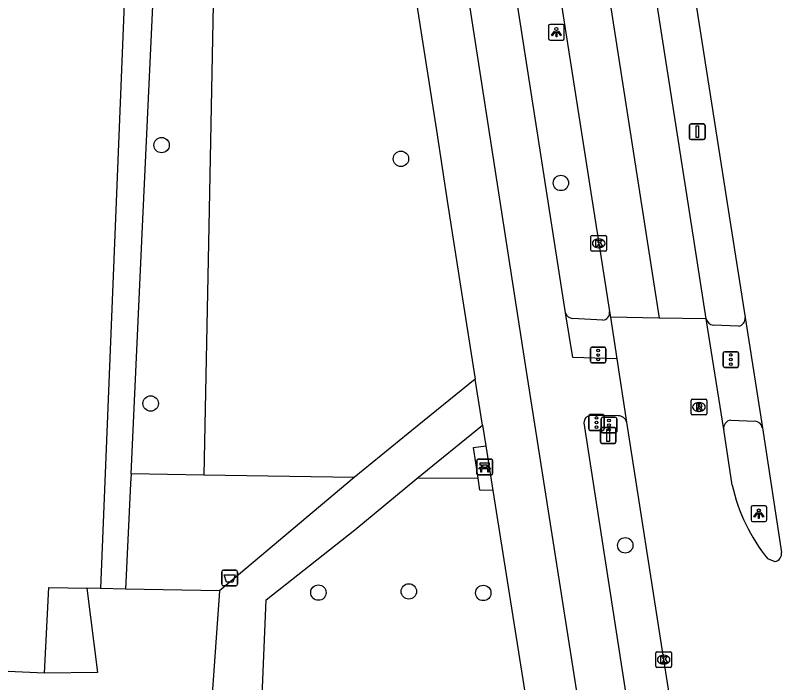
# Model space of a CAD drawing. Extents: x 160077 to 160945, y 386481 to 387498.
# Drawn here: x 160861.22 to 160909.95, y 386720.98 to 386763.42 of the extents above; entities that cross this region are included whole.
import ezdxf

# ---------------------------------------------------------------- set-up
doc = ezdxf.new("R2010")
doc.units = 0
for name, color, linetype in [('IMGEO_Afvalbak', 7, 'Continuous'), ('IMGEO_Bank', 7, 'Continuous'), ('IMGEO_Boom', 7, 'Continuous'), ('IMGEO_Fietspad_gesloten', 7, 'Continuous'), ('IMGEO_Fietspad_open', 7, 'Continuous'), ('IMGEO_Groenvoorziening', 7, 'Continuous'), ('IMGEO_Kolk', 7, 'Continuous'), ('IMGEO_Lichtpunt', 7, 'Continuous'), ('IMGEO_Pand', 7, 'Continuous'), ('IMGEO_Rijbaan_lokaal_gesloten', 7, 'Continuous'), ('IMGEO_Rioolput', 7, 'Continuous'), ('IMGEO_Verkeersbordpaal', 7, 'Continuous'), ('IMGEO_Verkeersregelinstallatiepaal', 7, 'Continuous'), ('IMGEO_Voetpad_open', 7, 'Continuous')]:
    doc.layers.add(name, color=color, linetype=linetype)

msp = doc.modelspace()

# ---------------------------------------------------------------- linework, layer by layer
at = {"layer": 'IMGEO_Afvalbak'}
for p, q in [((160874.349, 386727.233), (160874.349, 386728.033)), ((160874.349, 386728.033), (160874.349, 386727.233)), ((160874.449, 386728.133), (160875.239, 386728.133)), ((160875.239, 386728.133), (160874.449, 386728.133)), ((160875.339, 386728.033), (160875.339, 386727.233)), ((160875.339, 386727.233), (160875.339, 386728.033)), ((160875.239, 386727.133), (160874.449, 386727.133)), ((160874.449, 386727.133), (160875.239, 386727.133))]:
    msp.add_line(p, q, dxfattribs=at)
msp.add_lwpolyline([(160874.492, 386727.847), (160875.196, 386727.847), (160875.047, 386727.377), (160874.641, 386727.377), (160874.492, 386727.847)], dxfattribs=at)
for centre, start, end in [((160874.449, 386728.033), 90, 180), ((160874.449, 386728.033), 90, 180), ((160875.239, 386728.033), 0, 90), ((160875.239, 386728.033), 360, 90), ((160874.449, 386727.233), 180, 270), ((160874.449, 386727.233), 180, 270), ((160875.239, 386727.233), 270, 0), ((160875.239, 386727.233), 270, 0)]:
    msp.add_arc(centre, 0.1, start, end, dxfattribs=at)
at = {"layer": 'IMGEO_Bank'}
for p, q in [((160890.565, 386734.263), (160890.565, 386735.104)), ((160890.565, 386735.104), (160890.565, 386734.263)), ((160890.64, 386735.188), (160891.481, 386735.188)), ((160891.481, 386735.188), (160890.64, 386735.188)), ((160891.565, 386735.113), (160891.565, 386734.272)), ((160891.565, 386734.272), (160891.565, 386735.113)), ((160891.262, 386734.586), (160890.869, 386734.586)), ((160890.874, 386734.694), (160890.874, 386734.8)), ((160890.918, 386734.8), (160890.918, 386734.694)), ((160891.206, 386734.806), (160890.924, 386734.806)), ((160890.924, 386734.688), (160891.206, 386734.688)), ((160891.212, 386734.694), (160891.212, 386734.8)), ((160891.256, 386734.8), (160891.256, 386734.694)), ((160891.49, 386734.188), (160890.649, 386734.188)), ((160890.649, 386734.188), (160891.49, 386734.188))]:
    msp.add_line(p, q, dxfattribs=at)
for points in [[(160890.812, 386734.586), (160890.67, 386734.586), (160890.782, 386734.688), (160890.868, 386734.688)], [(160890.868, 386734.806), (160890.782, 386734.806), (160890.782, 386734.967), (160891.345, 386734.967), (160891.345, 386734.806), (160891.262, 386734.806)], [(160890.862, 386734.579), (160890.862, 386734.372), (160890.819, 386734.372), (160890.819, 386734.579)], [(160891.262, 386734.688), (160891.345, 386734.688), (160891.457, 386734.586), (160891.318, 386734.586)], [(160891.312, 386734.579), (160891.312, 386734.372), (160891.268, 386734.372), (160891.268, 386734.579)]]:
    msp.add_lwpolyline(points, dxfattribs=at)
for centre, radius, start, end in [((160890.643, 386735.11), 0.0779, 92.4484, 184.2845), ((160890.643, 386735.11), 0.0779, 92.4484, 184.2845), ((160891.487, 386735.11), 0.0779, 2.4484, 94.2845), ((160891.487, 386735.11), 0.0779, 2.4484, 94.2845), ((160890.812, 386734.579), 0.00671, 2.8957, 87.1043), ((160890.869, 386734.579), 0.00671, 92.8957, 177.1043), ((160890.867, 386734.799), 0.00671, 2.8957, 87.1043), ((160890.867, 386734.695), 0.00671, 272.8957, 357.1043), ((160890.924, 386734.799), 0.00671, 92.8957, 177.1043), ((160890.924, 386734.695), 0.00671, 182.8957, 267.1043), ((160891.206, 386734.799), 0.00671, 2.8957, 87.1043), ((160891.206, 386734.695), 0.00671, 272.8957, 357.1043), ((160891.263, 386734.799), 0.00671, 92.8957, 177.1043), ((160891.263, 386734.695), 0.00671, 182.8957, 267.1043), ((160891.261, 386734.579), 0.00671, 2.8957, 87.1043), ((160891.318, 386734.579), 0.00671, 92.8957, 177.1043), ((160890.643, 386734.266), 0.0779, 182.4484, 274.2845), ((160890.643, 386734.266), 0.0779, 182.4484, 274.2845), ((160891.487, 386734.266), 0.0779, 272.4484, 4.2845), ((160891.487, 386734.266), 0.0779, 272.4484, 4.2845)]:
    msp.add_arc(centre, radius, start, end, dxfattribs=at)
at = {"layer": 'IMGEO_Boom'}
for centre in [(160870.518, 386755.165), (160885.738, 386754.294), (160895.908, 386752.758), (160869.822, 386738.734), (160900, 386729.712), (160886.238, 386726.782), (160880.487, 386726.705), (160890.973, 386726.683)]:
    msp.add_circle(centre, 0.489, dxfattribs=at)
at = {"layer": 'IMGEO_Fietspad_gesloten'}
for points in [[(160874.337, 386865.738), (160875.587, 386857.71), (160893.595, 386741.462), (160905.557, 386665.372)], [(160896.196, 386744.497), (160887.606, 386799.639), (160878.692, 386857.53), (160878.676, 386857.643)], [(160899.474, 386741.567), (160896.656, 386741.665), (160896.196, 386744.497)], [(160899.542, 386737.945), (160897.825, 386737.976)], [(160897.369, 386737.508), (160904.547, 386691.056), (160907.917, 386669.794)]]:
    msp.add_lwpolyline(points, dxfattribs=at)
for centre, radius, start, end in [((160897.839, 386737.507), 0.47, 91.67, 179.8181), ((160899.578, 386737.429), 0.517, 12.3703, 93.9917)]:
    msp.add_arc(centre, radius, start, end, dxfattribs=at)
at = {"layer": 'IMGEO_Fietspad_open'}
for points in [[(160907.208, 386743.653), (160905.604, 386743.719)], [(160906.708, 386737.674), (160908.25, 386737.611)]]:
    msp.add_lwpolyline(points, dxfattribs=at)
for centre, radius, start, end in [((160905.625, 386744.205), 0.487, 190.5542, 267.4835), ((160907.118, 386744.15), 0.505, 280.2695, 7.1784), ((160906.784, 386737.148), 0.531, 98.2269, 188.1248), ((160908.211, 386737.101), 0.511, 9.3294, 85.672)]:
    msp.add_arc(centre, radius, start, end, dxfattribs=at)
at = {"layer": 'IMGEO_Groenvoorziening'}
for points in [[(160868.573, 386734.251), (160869.309, 386750), (160871.68, 386800.73), (160874.521, 386801.077), (160873.514, 386750), (160873.202, 386734.169)], [(160868.573, 386734.251), (160868.545, 386733.652), (160868.231, 386726.932)], [(160873.202, 386734.169), (160868.573, 386734.251)], [(160882.773, 386734.019), (160873.202, 386734.169)], [(160890.64, 386733.99), (160886.745, 386733.956)]]:
    msp.add_lwpolyline(points, dxfattribs=at)
at = {"layer": 'IMGEO_Kolk'}
for p, q in [((160897.812, 386748.495), (160897.812, 386749.347)), ((160897.887, 386749.421), (160898.739, 386749.421)), ((160898.3, 386749.201), (160898.325, 386749.201)), ((160898.813, 386749.347), (160898.813, 386748.495)), ((160898.739, 386748.421), (160897.887, 386748.421)), ((160898.323, 386748.641), (160898.298, 386748.641)), ((160901.94, 386722.02), (160901.94, 386722.872)), ((160902.015, 386722.946), (160902.867, 386722.946)), ((160902.941, 386722.872), (160902.941, 386722.02)), ((160902.428, 386722.726), (160902.453, 386722.726)), ((160902.867, 386721.946), (160902.015, 386721.946)), ((160902.451, 386722.166), (160902.426, 386722.166))]:
    msp.add_line(p, q, dxfattribs=at)
for points in [[(160897.812, 386748.495), (160897.812, 386749.347)], [(160897.887, 386749.421), (160898.739, 386749.421)], [(160898.813, 386749.347), (160898.813, 386748.495)], [(160898.133, 386749.121), (160898.256, 386749.121), (160898.256, 386748.97), (160898.386, 386749.121), (160898.55, 386749.121), (160898.404, 386748.97), (160898.557, 386748.721), (160898.405, 386748.721), (160898.32, 386748.885), (160898.256, 386748.818), (160898.256, 386748.721), (160898.133, 386748.721), (160898.133, 386749.121)], [(160898.739, 386748.421), (160897.887, 386748.421)], [(160901.94, 386722.02), (160901.94, 386722.872)], [(160902.015, 386722.946), (160902.867, 386722.946)], [(160902.941, 386722.872), (160902.941, 386722.02)], [(160902.261, 386722.646), (160902.384, 386722.646), (160902.384, 386722.495), (160902.514, 386722.646), (160902.678, 386722.646), (160902.532, 386722.495), (160902.685, 386722.246), (160902.533, 386722.246), (160902.448, 386722.41), (160902.384, 386722.343), (160902.384, 386722.246), (160902.261, 386722.246), (160902.261, 386722.646)], [(160902.867, 386721.946), (160902.015, 386721.946)]]:
    msp.add_lwpolyline(points, dxfattribs=at)
for centre, start, end in [((160897.889, 386749.345), 91.552, 178.448), ((160897.889, 386749.345), 91.552, 178.448), ((160898.737, 386749.345), 1.552, 88.448), ((160898.737, 386749.345), 1.552, 88.448), ((160897.889, 386748.497), 181.552, 268.448), ((160897.889, 386748.497), 181.552, 268.448), ((160898.737, 386748.497), 271.552, 358.448), ((160898.737, 386748.497), 271.552, 358.448), ((160902.017, 386722.87), 91.552, 178.448), ((160902.017, 386722.87), 91.552, 178.448), ((160902.865, 386722.87), 1.552, 88.448), ((160902.865, 386722.87), 1.552, 88.448), ((160902.017, 386722.022), 181.552, 268.448), ((160902.017, 386722.022), 181.552, 268.448), ((160902.865, 386722.022), 271.552, 358.448), ((160902.865, 386722.022), 271.552, 358.448)]:
    msp.add_arc(centre, 0.0765, start, end, dxfattribs=at)
for centre, major_axis, ratio, start_param, end_param in [((160898.299, 386748.921), (-0.387, 0.002), 0.722429, 4.712389, 7.853982), ((160898.324, 386748.921), (-0.39, 0.002), 0.717154, 1.570796, 4.712389), ((160902.427, 386722.446), (-0.387, 0.002), 0.722429, 4.712389, 7.853982), ((160902.452, 386722.446), (-0.39, 0.002), 0.717154, 1.570796, 4.712389)]:
    msp.add_ellipse(centre, major_axis=major_axis, ratio=ratio, start_param=start_param, end_param=end_param, dxfattribs=at)
at = {"layer": 'IMGEO_Lichtpunt'}
for p, q in [((160896.024, 386762.847), (160895.216, 386762.847)), ((160896.024, 386762.847), (160895.216, 386762.847)), ((160895.122, 386762.752), (160895.122, 386761.945)), ((160895.122, 386762.752), (160895.122, 386761.945)), ((160896.118, 386761.945), (160896.118, 386762.752)), ((160896.118, 386761.945), (160896.118, 386762.752)), ((160895.216, 386761.851), (160896.024, 386761.851)), ((160895.216, 386761.851), (160896.024, 386761.851)), ((160907.997, 386732.134), (160907.997, 386731.327)), ((160907.997, 386732.134), (160907.997, 386731.327)), ((160908.899, 386732.229), (160908.091, 386732.229)), ((160908.899, 386732.229), (160908.091, 386732.229)), ((160908.993, 386731.327), (160908.993, 386732.134)), ((160908.993, 386731.327), (160908.993, 386732.134)), ((160908.091, 386731.233), (160908.899, 386731.233)), ((160908.091, 386731.233), (160908.899, 386731.233))]:
    msp.add_line(p, q, dxfattribs=at)
for points in [[(160895.496, 386762.416), (160895.535, 386762.388), (160895.347, 386762.126), (160895.309, 386762.153), (160895.496, 386762.416)], [(160895.598, 386762.368), (160895.645, 386762.368), (160895.645, 386762.046), (160895.598, 386762.046), (160895.598, 386762.368)], [(160895.708, 386762.388), (160895.746, 386762.415), (160895.933, 386762.153), (160895.894, 386762.125), (160895.708, 386762.388)], [(160908.371, 386731.798), (160908.41, 386731.77), (160908.222, 386731.508), (160908.184, 386731.535), (160908.371, 386731.798)], [(160908.473, 386731.75), (160908.52, 386731.75), (160908.52, 386731.428), (160908.473, 386731.428), (160908.473, 386731.75)], [(160908.583, 386731.77), (160908.621, 386731.797), (160908.808, 386731.535), (160908.769, 386731.507), (160908.583, 386731.77)]]:
    msp.add_lwpolyline(points, dxfattribs=at)
for centre in [(160895.621, 386762.55), (160908.496, 386731.932)]:
    msp.add_circle(centre, 0.0994, dxfattribs=at)
for centre, start, end in [((160895.216, 386762.752), 90, 180), ((160895.216, 386762.752), 90, 180), ((160896.024, 386762.752), 0, 90), ((160896.024, 386762.752), 0, 90), ((160895.216, 386761.945), 180, 270), ((160895.216, 386761.945), 180, 270), ((160896.024, 386761.945), 270, 0), ((160896.024, 386761.945), 270, 360), ((160908.091, 386732.134), 90, 180), ((160908.091, 386732.134), 90, 180), ((160908.899, 386732.134), 0, 90), ((160908.899, 386732.134), 0, 90), ((160908.091, 386731.327), 180, 270), ((160908.091, 386731.327), 180, 270), ((160908.899, 386731.327), 270, 0), ((160908.899, 386731.327), 270, 360)]:
    msp.add_arc(centre, 0.0946, start, end, dxfattribs=at)
at = {"layer": 'IMGEO_Pand'}
for points in [[(160870.355, 386819.324), (160867.558, 386750), (160866.628, 386726.964)], [(160863.07, 386721.582), (160863.34, 386727.03), (160865.755, 386726.982)], [(160866.628, 386726.964), (160865.755, 386726.982)], [(160863.07, 386721.582), (160854.694, 386721.954)]]:
    msp.add_lwpolyline(points, dxfattribs=at)
at = {"layer": 'IMGEO_Rijbaan_lokaal_gesloten'}
for points in [[(160883.663, 386861.918), (160886.157, 386845.818), (160888.131, 386833.071), (160892.674, 386804.847), (160897.019, 386777.123), (160902.158, 386744.164)], [(160889.533, 386859.4), (160889.543, 386859.337), (160889.777, 386857.919), (160897.593, 386808.162), (160906.712, 386750), (160907.619, 386744.213)], [(160881.204, 386858.078), (160881.214, 386858.015), (160881.821, 386854.1), (160884.707, 386835.797), (160888.496, 386811.61), (160894.846, 386771.127), (160898.145, 386750), (160898.313, 386748.921), (160899.004, 386744.575)], [(160905.147, 386744.116), (160904.227, 386750), (160895.194, 386807.738), (160888.939, 386847.628), (160888.558, 386850.065)], [(160899.004, 386744.575), (160899.06, 386744.215)], [(160902.158, 386744.164), (160899.06, 386744.215)], [(160899.06, 386744.215), (160899.474, 386741.567)], [(160905.147, 386744.116), (160902.158, 386744.164)], [(160906.258, 386737.073), (160905.147, 386744.116)], [(160907.619, 386744.213), (160907.682, 386743.81), (160908.716, 386737.184)], [(160899.474, 386741.567), (160900.083, 386737.54)], [(160900.083, 386737.54), (160902.441, 386722.446), (160904.292, 386710.582), (160905.269, 386704.322)], [(160906.806, 386733.533), (160906.258, 386737.073)], [(160908.716, 386737.184), (160909.941, 386729.264)], [(160909.523, 386728.674), (160909.06, 386728.851)]]:
    msp.add_lwpolyline(points, dxfattribs=at)
for centre, radius, start, end in [((160917.87, 386735.976), 11.331, 192.4511, 218.963), ((160909.415, 386729.194), 0.531, 281.7809, 7.5859)]:
    msp.add_arc(centre, radius, start, end, dxfattribs=at)
at = {"layer": 'IMGEO_Rioolput'}
for p, q in [((160904.26, 386739.008), (160905.112, 386739.008)), ((160904.185, 386738.082), (160904.185, 386738.934)), ((160904.673, 386738.788), (160904.698, 386738.788)), ((160905.186, 386738.934), (160905.186, 386738.082)), ((160905.112, 386738.008), (160904.26, 386738.008)), ((160904.696, 386738.228), (160904.671, 386738.228))]:
    msp.add_line(p, q, dxfattribs=at)
for points in [[(160904.26, 386739.008), (160905.112, 386739.008)], [(160904.185, 386738.082), (160904.185, 386738.934)], [(160904.774, 386738.706), (160904.522, 386738.708), (160904.522, 386738.308)], [(160904.522, 386738.308), (160904.646, 386738.308), (160904.646, 386738.47), (160904.657, 386738.47)], [(160904.7, 386738.627), (160904.646, 386738.627), (160904.646, 386738.546)], [(160904.646, 386738.546), (160904.698, 386738.546)], [(160905.186, 386738.934), (160905.186, 386738.082)], [(160905.112, 386738.008), (160904.26, 386738.008)], [(160904.704, 386738.441), (160904.775, 386738.308), (160904.915, 386738.308), (160904.85, 386738.434)]]:
    msp.add_lwpolyline(points, dxfattribs=at)
for centre, radius, start, end in [((160904.262, 386738.932), 0.0765, 91.552, 178.448), ((160904.262, 386738.932), 0.0765, 91.552, 178.448), ((160905.11, 386738.932), 0.0765, 1.552, 88.448), ((160905.11, 386738.932), 0.0765, 1.552, 88.448), ((160904.656, 386738.417), 0.0533, 26.0293, 88.6989), ((160904.682, 386738.735), 0.19, 274.7715, 282.9687), ((160904.706, 386738.531), 0.0964, 77.0061, 93.1865), ((160904.72, 386738.588), 0.0378, 276.6634, 79.6772), ((160904.773, 386738.596), 0.109, 350.3612, 89.416), ((160904.771, 386738.596), 0.112, 277.5842, 350.9817), ((160904.755, 386738.381), 0.108, 29.5134, 73.7905), ((160904.262, 386738.084), 0.0765, 181.552, 268.448), ((160904.262, 386738.084), 0.0765, 181.552, 268.448), ((160905.11, 386738.084), 0.0765, 271.552, 358.448), ((160905.11, 386738.084), 0.0765, 271.552, 358.448)]:
    msp.add_arc(centre, radius, start, end, dxfattribs=at)
for centre, major_axis, ratio, start_param, end_param in [((160904.672, 386738.508), (-0.387, 0.002), 0.722429, 4.712389, 7.853982), ((160904.697, 386738.508), (-0.39, 0.002), 0.717154, 1.570796, 4.712389)]:
    msp.add_ellipse(centre, major_axis=major_axis, ratio=ratio, start_param=start_param, end_param=end_param, dxfattribs=at)
at = {"layer": 'IMGEO_Verkeersbordpaal'}
for p, q in [((160904.182, 386756.516), (160904.972, 386756.516)), ((160904.972, 386756.516), (160904.182, 386756.516)), ((160904.082, 386755.616), (160904.082, 386756.416)), ((160904.082, 386756.416), (160904.082, 386755.616)), ((160905.072, 386756.416), (160905.072, 386755.616)), ((160905.072, 386755.616), (160905.072, 386756.416)), ((160904.972, 386755.516), (160904.182, 386755.516)), ((160904.182, 386755.516), (160904.972, 386755.516)), ((160898.418, 386736.298), (160898.418, 386737.098)), ((160898.418, 386737.098), (160898.418, 386736.298)), ((160898.518, 386737.198), (160899.308, 386737.198)), ((160899.308, 386737.198), (160898.518, 386737.198)), ((160899.408, 386737.098), (160899.408, 386736.298)), ((160899.408, 386736.298), (160899.408, 386737.098)), ((160899.308, 386736.198), (160898.518, 386736.198)), ((160898.518, 386736.198), (160899.308, 386736.198))]:
    msp.add_line(p, q, dxfattribs=at)
for points in [[(160904.502, 386756.391), (160904.652, 386756.391), (160904.652, 386755.641), (160904.502, 386755.641), (160904.502, 386756.391)], [(160898.838, 386737.073), (160898.988, 386737.073), (160898.988, 386736.323), (160898.838, 386736.323), (160898.838, 386737.073)]]:
    msp.add_lwpolyline(points, dxfattribs=at)
for centre, start, end in [((160904.182, 386756.416), 90, 180), ((160904.182, 386756.416), 90, 180), ((160904.972, 386756.416), 0, 90), ((160904.972, 386756.416), 360, 90), ((160904.182, 386755.616), 180, 270), ((160904.182, 386755.616), 180, 270), ((160904.972, 386755.616), 270, 0), ((160904.972, 386755.616), 270, 0), ((160898.518, 386737.098), 90, 180), ((160898.518, 386737.098), 90, 180), ((160899.308, 386737.098), 0, 90), ((160899.308, 386737.098), 360, 90), ((160898.518, 386736.298), 180, 270), ((160898.518, 386736.298), 180, 270), ((160899.308, 386736.298), 270, 0), ((160899.308, 386736.298), 270, 0)]:
    msp.add_arc(centre, 0.1, start, end, dxfattribs=at)
at = {"layer": 'IMGEO_Verkeersregelinstallatiepaal'}
for p, q in [((160897.781, 386741.415), (160897.781, 386742.215)), ((160897.781, 386742.215), (160897.781, 386741.415)), ((160897.881, 386742.315), (160898.671, 386742.315)), ((160898.671, 386742.315), (160897.881, 386742.315)), ((160898.771, 386742.215), (160898.771, 386741.415)), ((160898.771, 386741.415), (160898.771, 386742.215)), ((160906.221, 386741.129), (160906.221, 386741.929)), ((160906.221, 386741.929), (160906.221, 386741.129)), ((160906.321, 386742.029), (160907.111, 386742.029)), ((160907.111, 386742.029), (160906.321, 386742.029)), ((160907.211, 386741.929), (160907.211, 386741.129)), ((160907.211, 386741.129), (160907.211, 386741.929)), ((160898.671, 386741.315), (160897.881, 386741.315)), ((160897.881, 386741.315), (160898.671, 386741.315)), ((160907.111, 386741.029), (160906.321, 386741.029)), ((160906.321, 386741.029), (160907.111, 386741.029)), ((160897.776, 386738.023), (160898.566, 386738.023)), ((160898.566, 386738.023), (160897.776, 386738.023)), ((160897.676, 386737.123), (160897.676, 386737.923)), ((160897.676, 386737.923), (160897.676, 386737.123)), ((160898.471, 386736.962), (160898.471, 386737.762)), ((160898.471, 386737.762), (160898.471, 386736.962)), ((160898.571, 386737.862), (160899.361, 386737.862)), ((160899.361, 386737.862), (160898.571, 386737.862)), ((160898.666, 386737.923), (160898.666, 386737.123)), ((160898.666, 386737.123), (160898.666, 386737.923)), ((160899.461, 386737.762), (160899.461, 386736.962)), ((160899.461, 386736.962), (160899.461, 386737.762)), ((160898.566, 386737.023), (160897.776, 386737.023)), ((160897.776, 386737.023), (160898.566, 386737.023)), ((160899.361, 386736.862), (160898.571, 386736.862)), ((160898.571, 386736.862), (160899.361, 386736.862))]:
    msp.add_line(p, q, dxfattribs=at)
for centre in [(160898.276, 386742.105), (160898.276, 386741.815), (160906.716, 386741.819), (160898.276, 386741.525), (160906.716, 386741.529), (160906.716, 386741.239), (160898.171, 386737.813), (160898.171, 386737.523), (160898.966, 386737.652), (160898.171, 386737.233), (160898.966, 386737.362), (160898.966, 386737.072)]:
    msp.add_circle(centre, 0.085, dxfattribs=at)
for centre, start, end in [((160897.881, 386742.215), 90, 180), ((160897.881, 386742.215), 90, 180), ((160898.671, 386742.215), 0, 90), ((160898.671, 386742.215), 360, 90), ((160906.321, 386741.929), 90, 180), ((160906.321, 386741.929), 90, 180), ((160907.111, 386741.929), 0, 90), ((160907.111, 386741.929), 360, 90), ((160897.881, 386741.415), 180, 270), ((160897.881, 386741.415), 180, 270), ((160898.671, 386741.415), 270, 0), ((160898.671, 386741.415), 270, 0), ((160906.321, 386741.129), 180, 270), ((160906.321, 386741.129), 180, 270), ((160907.111, 386741.129), 270, 0), ((160907.111, 386741.129), 270, 0), ((160897.776, 386737.923), 90, 180), ((160897.776, 386737.923), 90, 180), ((160898.566, 386737.923), 0, 90), ((160898.566, 386737.923), 360, 90), ((160898.571, 386737.762), 90, 180), ((160898.571, 386737.762), 90, 180), ((160899.361, 386737.762), 0, 90), ((160899.361, 386737.762), 360, 90), ((160897.776, 386737.123), 180, 270), ((160897.776, 386737.123), 180, 270), ((160898.566, 386737.123), 270, 0), ((160898.566, 386737.123), 270, 0), ((160898.571, 386736.962), 180, 270), ((160898.571, 386736.962), 180, 270), ((160899.361, 386736.962), 270, 0), ((160899.361, 386736.962), 270, 0)]:
    msp.add_arc(centre, 0.1, start, end, dxfattribs=at)
at = {"layer": 'IMGEO_Voetpad_open'}
for points in [[(160880.626, 386803.514), (160881.04, 386800.847), (160881.466, 386798.099), (160881.99, 386794.727), (160882.722, 386790.015), (160883.605, 386784.324), (160885.144, 386774.416), (160886.561, 386765.292), (160887.99, 386756.086), (160888.724, 386751.356), (160889.589, 386745.789), (160890.457, 386740.284)], [(160898.567, 386744.027), (160896.643, 386744.147)], [(160890.457, 386740.284), (160886.766, 386737.297), (160882.773, 386734.019)], [(160890.92, 386737.359), (160890.457, 386740.284)], [(160886.745, 386733.956), (160890.92, 386737.359)], [(160890.92, 386737.359), (160891.128, 386736.046)], [(160890.64, 386733.99), (160890.341, 386735.925), (160891.128, 386736.046)], [(160891.128, 386736.046), (160891.576, 386733.209)], [(160882.773, 386734.019), (160874.199, 386726.812)], [(160892.465, 386714.44), (160876.7, 386715.068), (160877.163, 386726.241), (160882.801, 386730.697), (160886.745, 386733.956)], [(160891.576, 386733.209), (160890.759, 386733.22), (160890.64, 386733.99)], [(160891.576, 386733.209), (160894.325, 386715.828)], [(160865.755, 386726.982), (160866.451, 386721.621), (160863.07, 386721.582)], [(160868.231, 386726.932), (160866.628, 386726.964)], [(160874.199, 386726.812), (160868.231, 386726.932)], [(160874.199, 386726.812), (160873.448, 386716.359)]]:
    msp.add_lwpolyline(points, dxfattribs=at)
for centre, radius, start, end in [((160896.683, 386744.658), 0.513, 198.3382, 265.54), ((160898.512, 386744.519), 0.495, 276.3423, 6.5168)]:
    msp.add_arc(centre, radius, start, end, dxfattribs=at)

doc.saveas('drawing.dxf')
